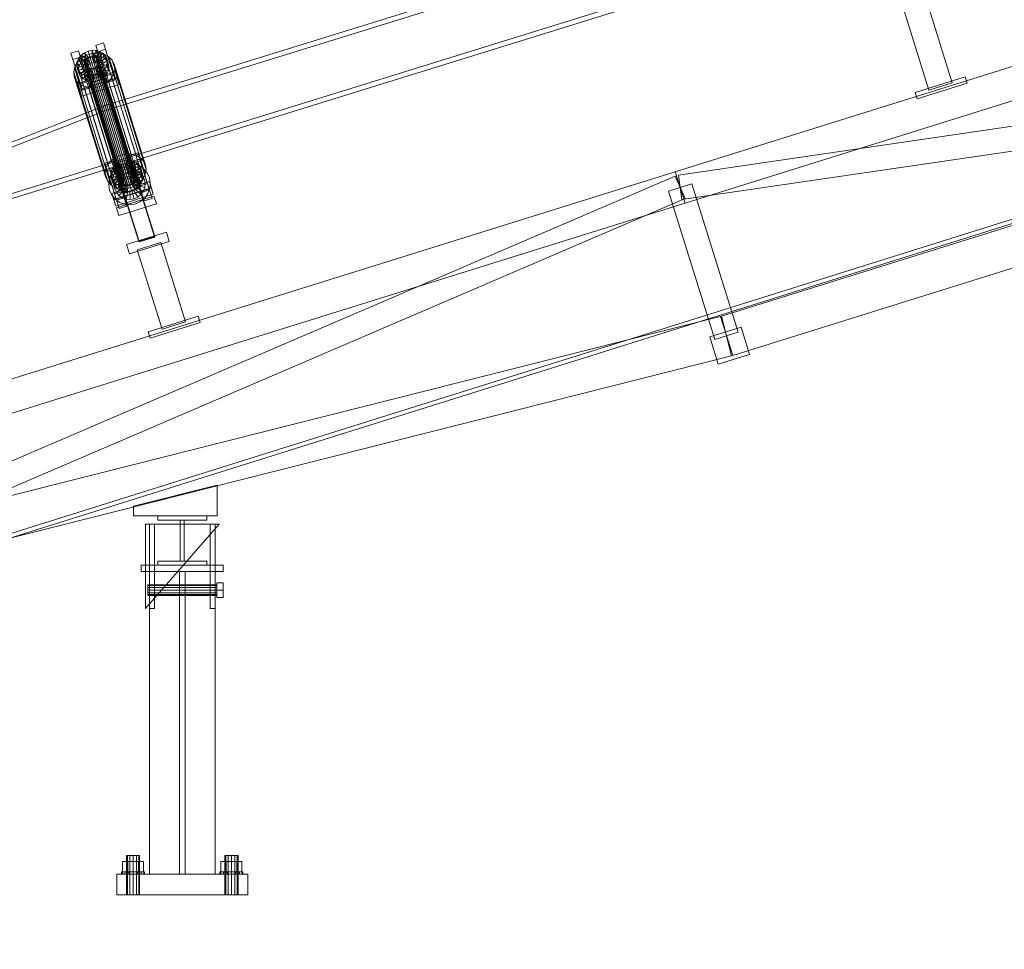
# Model space of a CAD drawing. Header units: millimetres. Extents: x -2233 to 61924, y -68080 to 6847.
# Tile 743 of 1056: x 16249 to 17450, y -67 to 1068. Entities that reach past the tile are written whole.
import ezdxf

# ---------------------------------------------------------------- set-up
doc = ezdxf.new("R2010")
doc.units = ezdxf.units.MM
doc.layers.add('COTAS_P', color=1, linetype='Continuous', lineweight=0)
doc.layers.add('lateral_C02', color=7, linetype='Continuous', lineweight=0)
doc.dimstyles.new('R19_100', dxfattribs={"dimtxt": 250, "dimasz": 150, "dimexe": 150, "dimexo": 80, "dimgap": 100, "dimtad": 1, "dimtih": 1, "dimtoh": 1, "dimdsep": 46, "dimcen": 0.09, "dimadec": 0, "dimazin": 0, "dimtfac": 1, "dimtdec": 4, "dimtofl": 0, "dimtmove": 0, "dimatfit": 3, "dimfxl": 1, "dimtolj": 1, "dimtzin": 0, "dimarcsym": 0})

# ---------------------------------------------------------------- blocks, each defined once
blk = doc.blocks.new('DIM_R28_4')
at = {"layer": 'COTAS_P'}
for p, q in [((15248.4, 1279.1), (24311.8, 4109.1)), ((24311.8, 4109.1), (24155.2, 4107.3)), ((24311.8, 4109.1), (24182.1, 4021.4)), ((24580.1, 3250), (24311.8, 4109.1)), ((15248.4, 1279.1), (15378.1, 1366.8)), ((15248.4, 1279.1), (15405, 1280.8)), ((15516.6, 420), (15248.4, 1279.1))]:
    blk.add_line(p, q, dxfattribs=at)
blk.add_text('9495 P', height=250, rotation=17.3406, dxfattribs=at).set_placement((19750.3, 2789.5))
blk = doc.blocks.new('DIM_R28_33')
at = {"layer": 'COTAS_P'}
for p, q in [((112.7, 0), (112.7, -2500)), ((61924.1, 0), (61924.1, -2500)), ((112.7, -2500), (262.7, -2455)), ((61924.1, -2500), (61774.1, -2455)), ((112.7, -2500), (61924.1, -2500)), ((112.7, -2500), (262.7, -2545)), ((61924.1, -2500), (61774.1, -2545))]:
    blk.add_line(p, q, dxfattribs=at)
blk.add_text('61811.43 P', height=250, dxfattribs=at).set_placement((31018.4, -2400))

msp = doc.modelspace()

# ---------------------------------------------------------------- linework, layer by layer
at = {"layer": 'lateral_C02'}
for p, q in [((15575.415, 232.817), (24634.01, 3078.273)), ((15576.913, 228.047), (24635.508, 3073.503)), ((17288.772, 1253.81), (16352.815, 963.315)), ((16354.593, 957.585), (17290.55, 1248.079)), ((17048.368, 882.564), (18193.828, 1240.226)), ((17060.29, 844.382), (18205.75, 1202.044)), ((16373.217, 897.579), (17309.174, 1188.074)), ((17310.953, 1182.344), (16374.996, 891.849)), ((17386.339, 991.236), (17356.566, 1086.587)), ((17327.93, 1077.645), (17357.702, 982.295)), ((17103.507, 705.973), (18248.967, 1063.635)), ((17052.152, 878.315), (18254.242, 1054.612)), ((16341.487, 1036.759), (16351.033, 1039.739)), ((16343.868, 1029.09), (16341.487, 1036.759)), ((16341.487, 1036.759), (16353.238, 999.236)), ((16351.033, 1039.739), (16353.413, 1032.07)), ((16362.783, 1002.217), (16351.033, 1039.739)), ((16310.942, 1027.221), (16320.487, 1030.202)), ((16313.322, 1019.552), (16310.942, 1027.221)), ((16310.942, 1027.221), (16322.692, 989.699)), ((16322.867, 1022.533), (16313.322, 1019.552)), ((16318.755, 1017.475), (16320.674, 1021.451)), ((16320.487, 1030.202), (16322.867, 1022.533)), ((16332.238, 992.679), (16320.487, 1030.202)), ((16320.674, 1021.451), (16323.691, 1024.984)), ((16329.155, 1018.031), (16320.674, 1021.451)), ((16320.674, 1021.451), (16322.715, 1014.877)), ((16322, 1019.598), (16327.227, 1023.408)), ((16322.867, 1022.533), (16334.618, 985.01)), ((16323.691, 1024.984), (16327.601, 1027.834)), ((16330.584, 1019.705), (16323.691, 1024.984)), ((16323.691, 1024.984), (16325.732, 1018.411)), ((16329.641, 1021.26), (16325.732, 1018.411)), ((16327.227, 1023.408), (16333.29, 1026.044)), ((16327.227, 1023.408), (16365.481, 900.153)), ((16327.601, 1027.834), (16332.136, 1029.806)), ((16332.436, 1021.054), (16327.601, 1027.834)), ((16327.601, 1027.834), (16329.641, 1021.26)), ((16334.177, 1023.232), (16329.641, 1021.26)), ((16329.641, 1021.26), (16334.476, 1014.481)), ((16330.244, 1020.8), (16332.096, 1022.15)), ((16332.436, 1021.054), (16330.584, 1019.705)), ((16332.096, 1022.15), (16334.244, 1023.084)), ((16332.096, 1022.15), (16376.471, 879.175)), ((16332.136, 1029.806), (16336.989, 1030.765)), ((16334.584, 1021.988), (16332.136, 1029.806)), ((16332.136, 1029.806), (16334.177, 1023.232)), ((16334.584, 1021.988), (16332.436, 1021.054)), ((16334.476, 1014.481), (16332.436, 1021.054)), ((16333.29, 1026.044), (16339.777, 1027.327)), ((16333.29, 1026.044), (16371.545, 902.789)), ((16339.029, 1024.192), (16334.177, 1023.232)), ((16334.177, 1023.232), (16336.625, 1015.415)), ((16334.244, 1023.084), (16336.543, 1023.539)), ((16334.244, 1023.084), (16378.62, 880.109)), ((16336.883, 1022.443), (16334.584, 1021.988)), ((16336.625, 1015.415), (16334.584, 1021.988)), ((16336.543, 1023.539), (16338.835, 1023.483)), ((16336.543, 1023.539), (16380.918, 880.563)), ((16336.883, 1022.443), (16336.989, 1030.765)), ((16339.175, 1022.387), (16336.883, 1022.443)), ((16338.923, 1015.869), (16336.883, 1022.443)), ((16336.989, 1030.765), (16341.828, 1030.647)), ((16336.989, 1030.765), (16339.029, 1024.192)), ((16338.835, 1023.483), (16340.964, 1022.92)), ((16338.835, 1023.483), (16383.211, 880.507)), ((16339.029, 1024.192), (16338.923, 1015.869)), ((16343.868, 1024.074), (16339.029, 1024.192)), ((16339.175, 1022.387), (16341.828, 1030.647)), ((16341.304, 1021.825), (16339.175, 1022.387)), ((16341.215, 1015.814), (16339.175, 1022.387)), ((16339.777, 1027.327), (16346.246, 1027.169)), ((16339.777, 1027.327), (16378.032, 904.072)), ((16340.964, 1022.92), (16342.786, 1021.889)), ((16340.964, 1022.92), (16385.34, 879.945)), ((16343.868, 1024.074), (16341.215, 1015.814)), ((16341.304, 1021.825), (16346.323, 1029.46)), ((16343.126, 1020.794), (16341.304, 1021.825)), ((16343.345, 1015.251), (16341.304, 1021.825)), ((16341.828, 1030.647), (16346.323, 1029.46)), ((16341.828, 1030.647), (16343.868, 1024.074)), ((16342.786, 1021.889), (16344.176, 1020.461)), ((16342.786, 1021.889), (16387.161, 878.914)), ((16343.126, 1020.794), (16350.169, 1027.284)), ((16348.363, 1022.886), (16343.345, 1015.251)), ((16353.413, 1032.07), (16343.868, 1029.09)), ((16355.618, 991.567), (16343.868, 1029.09)), ((16348.363, 1022.886), (16343.868, 1024.074)), ((16344.516, 1019.365), (16353.102, 1024.267)), ((16346.246, 1027.169), (16352.255, 1025.581)), ((16346.246, 1027.169), (16384.501, 903.914)), ((16346.323, 1029.46), (16350.169, 1027.284)), ((16346.323, 1029.46), (16348.363, 1022.886)), ((16352.209, 1020.71), (16348.363, 1022.886)), ((16350.169, 1027.284), (16353.102, 1024.267)), ((16350.169, 1027.284), (16352.209, 1020.71)), ((16352.255, 1025.581), (16357.396, 1022.672)), ((16352.255, 1025.581), (16390.51, 902.327)), ((16353.102, 1024.267), (16354.924, 1020.616)), ((16353.102, 1024.267), (16355.143, 1017.694)), ((16353.413, 1032.07), (16365.164, 994.548)), ((16357.396, 1022.672), (16361.318, 1018.64)), ((16357.396, 1022.672), (16395.651, 899.418)), ((17056.506, 848.632), (18258.595, 1024.93)), ((16325.073, 982.03), (16313.322, 1019.552)), ((16314.479, 1004.015), (16315.402, 1009.56)), ((16315.402, 1009.56), (16317.967, 1014.875)), ((16315.402, 1009.56), (16353.656, 886.305)), ((16317.967, 1014.875), (16322, 1019.598)), ((16317.967, 1014.875), (16356.222, 891.621)), ((16318.065, 1013.327), (16318.755, 1017.475)), ((16327.919, 1014.183), (16318.065, 1013.327)), ((16318.065, 1013.327), (16320.106, 1006.754)), ((16318.651, 1009.29), (16318.065, 1013.327)), ((16328.197, 1012.27), (16318.651, 1009.29)), ((16318.651, 1009.29), (16320.692, 1002.716)), ((16320.473, 1005.639), (16318.651, 1009.29)), ((16328.246, 1016.148), (16318.755, 1017.475)), ((16318.755, 1017.475), (16320.796, 1010.901)), ((16320.796, 1010.901), (16320.106, 1006.754)), ((16329.06, 1010.541), (16320.473, 1005.639)), ((16322.715, 1014.877), (16320.796, 1010.901)), ((16320.796, 1010.901), (16330.286, 1009.574)), ((16322, 1019.598), (16360.255, 896.344)), ((16325.732, 1018.411), (16322.715, 1014.877)), ((16322.715, 1014.877), (16331.195, 1011.457)), ((16330.449, 1009.112), (16323.407, 1002.622)), ((16325.732, 1018.411), (16332.624, 1013.131)), ((16327.579, 1015.278), (16327.906, 1017.243)), ((16327.857, 1013.366), (16327.579, 1015.278)), ((16327.579, 1015.278), (16371.955, 872.303)), ((16328.72, 1011.637), (16327.857, 1013.366)), ((16327.857, 1013.366), (16372.232, 870.391)), ((16327.906, 1017.243), (16328.815, 1019.127)), ((16327.906, 1017.243), (16372.282, 874.268)), ((16328.246, 1016.148), (16327.919, 1014.183)), ((16329.96, 1007.609), (16327.919, 1014.183)), ((16327.919, 1014.183), (16328.197, 1012.27)), ((16330.237, 1005.697), (16328.197, 1012.27)), ((16328.197, 1012.27), (16329.06, 1010.541)), ((16329.155, 1018.031), (16328.246, 1016.148)), ((16330.286, 1009.574), (16328.246, 1016.148)), ((16330.109, 1010.208), (16328.72, 1011.637)), ((16328.72, 1011.637), (16373.095, 868.661)), ((16328.815, 1019.127), (16330.244, 1020.8)), ((16328.815, 1019.127), (16373.191, 876.151)), ((16331.1, 1003.967), (16329.06, 1010.541)), ((16329.06, 1010.541), (16330.449, 1009.112)), ((16330.584, 1019.705), (16329.155, 1018.031)), ((16331.195, 1011.457), (16329.155, 1018.031)), ((16329.96, 1007.609), (16330.286, 1009.574)), ((16331.931, 1009.177), (16330.109, 1010.208)), ((16330.109, 1010.208), (16374.485, 867.232)), ((16330.244, 1020.8), (16374.62, 877.825)), ((16330.286, 1009.574), (16331.195, 1011.457)), ((16332.49, 1002.539), (16330.449, 1009.112)), ((16330.449, 1009.112), (16332.271, 1008.081)), ((16332.624, 1013.131), (16330.584, 1019.705)), ((16331.195, 1011.457), (16332.624, 1013.131)), ((16334.06, 1008.614), (16331.931, 1009.177)), ((16331.931, 1009.177), (16376.306, 866.202)), ((16332.624, 1013.131), (16334.476, 1014.481)), ((16334.476, 1014.481), (16336.625, 1015.415)), ((16338.651, 1009.013), (16336.352, 1008.559)), ((16336.625, 1015.415), (16338.923, 1015.869)), ((16340.799, 1009.947), (16338.651, 1009.013)), ((16338.651, 1009.013), (16383.026, 866.038)), ((16338.923, 1015.869), (16341.215, 1015.814)), ((16342.651, 1011.297), (16340.799, 1009.947)), ((16340.799, 1009.947), (16385.175, 866.972)), ((16341.139, 1008.852), (16342.991, 1010.201)), ((16341.215, 1015.814), (16343.345, 1015.251)), ((16344.08, 1012.971), (16342.651, 1011.297)), ((16342.651, 1011.297), (16387.027, 868.322)), ((16342.991, 1010.201), (16344.42, 1011.875)), ((16342.991, 1010.201), (16349.884, 1004.922)), ((16345.031, 1003.628), (16342.991, 1010.201)), ((16344.516, 1019.365), (16343.126, 1020.794)), ((16345.166, 1014.22), (16343.126, 1020.794)), ((16343.345, 1015.251), (16345.166, 1014.22)), ((16344.989, 1014.854), (16344.08, 1012.971)), ((16344.08, 1012.971), (16388.456, 869.995)), ((16344.176, 1020.461), (16345.039, 1018.731)), ((16344.176, 1020.461), (16388.551, 877.485)), ((16344.42, 1011.875), (16345.329, 1013.758)), ((16344.42, 1011.875), (16352.901, 1008.455)), ((16346.461, 1005.301), (16344.42, 1011.875)), ((16345.379, 1017.635), (16344.516, 1019.365)), ((16346.556, 1012.791), (16344.516, 1019.365)), ((16345.316, 1016.819), (16344.989, 1014.854)), ((16344.989, 1014.854), (16389.365, 871.879)), ((16345.039, 1018.731), (16345.316, 1016.819)), ((16389.414, 875.756), (16345.039, 1018.731)), ((16352.209, 1020.71), (16345.166, 1014.22)), ((16345.166, 1014.22), (16346.556, 1012.791)), ((16345.316, 1016.819), (16389.692, 873.843)), ((16345.329, 1013.758), (16345.656, 1015.723)), ((16345.329, 1013.758), (16354.82, 1012.431)), ((16347.37, 1007.185), (16345.329, 1013.758)), ((16354.924, 1020.616), (16345.379, 1017.635)), ((16345.379, 1017.635), (16347.419, 1011.062)), ((16345.656, 1015.723), (16345.379, 1017.635)), ((16345.656, 1015.723), (16355.51, 1016.579)), ((16347.696, 1009.15), (16345.656, 1015.723)), ((16355.143, 1017.694), (16346.556, 1012.791)), ((16346.556, 1012.791), (16347.419, 1011.062)), ((16347.696, 1009.15), (16347.37, 1007.185)), ((16347.419, 1011.062), (16356.964, 1014.042)), ((16347.419, 1011.062), (16347.696, 1009.15)), ((16357.55, 1010.005), (16347.696, 1009.15)), ((16355.143, 1017.694), (16352.209, 1020.71)), ((16354.82, 1012.431), (16352.901, 1008.455)), ((16355.51, 1016.579), (16354.82, 1012.431)), ((16354.82, 1012.431), (16356.86, 1005.857)), ((16356.964, 1014.042), (16354.924, 1020.616)), ((16354.924, 1020.616), (16355.51, 1016.579)), ((16356.964, 1014.042), (16355.143, 1017.694)), ((16355.51, 1016.579), (16357.55, 1010.005)), ((16356.86, 1005.857), (16357.55, 1010.005)), ((16357.55, 1010.005), (16356.964, 1014.042)), ((16361.318, 1018.64), (16363.754, 1013.759)), ((16361.318, 1018.64), (16399.573, 895.385)), ((16363.754, 1013.759), (16364.537, 1008.362)), ((16402.008, 890.504), (16363.754, 1013.759)), ((17118.41, 658.245), (18263.87, 1015.907)), ((16315.262, 998.618), (16314.479, 1004.015)), ((16314.479, 1004.015), (16352.734, 880.76)), ((16317.698, 993.737), (16315.262, 998.618)), ((16315.262, 998.618), (16353.517, 875.363)), ((16319.339, 990.368), (16365.157, 1004.674)), ((16320.106, 1006.754), (16329.96, 1007.609)), ((16320.106, 1006.754), (16320.692, 1002.716)), ((16320.473, 1005.639), (16322.513, 999.065)), ((16323.407, 1002.622), (16320.473, 1005.639)), ((16320.692, 1002.716), (16330.237, 1005.697)), ((16320.692, 1002.716), (16322.513, 999.065)), ((16367.538, 997.005), (16321.719, 982.699)), ((16322.513, 999.065), (16331.1, 1003.967)), ((16322.513, 999.065), (16325.447, 996.049)), ((16323.407, 1002.622), (16325.447, 996.049)), ((16327.252, 1000.446), (16323.407, 1002.622)), ((16325.447, 996.049), (16332.49, 1002.539)), ((16332.271, 1008.081), (16327.252, 1000.446)), ((16327.252, 1000.446), (16329.293, 993.873)), ((16331.748, 999.259), (16327.252, 1000.446)), ((16329.293, 993.873), (16334.311, 1001.508)), ((16330.237, 1005.697), (16329.96, 1007.609)), ((16331.1, 1003.967), (16330.237, 1005.697)), ((16332.49, 1002.539), (16331.1, 1003.967)), ((16334.4, 1007.519), (16331.748, 999.259)), ((16331.748, 999.259), (16333.788, 992.685)), ((16336.586, 999.141), (16331.748, 999.259)), ((16334.311, 1001.508), (16332.271, 1008.081)), ((16332.271, 1008.081), (16334.4, 1007.519)), ((16334.311, 1001.508), (16332.49, 1002.539)), ((16333.788, 992.685), (16336.441, 1000.945)), ((16336.352, 1008.559), (16334.06, 1008.614)), ((16334.06, 1008.614), (16378.436, 865.639)), ((16336.441, 1000.945), (16334.311, 1001.508)), ((16336.441, 1000.945), (16334.4, 1007.519)), ((16334.4, 1007.519), (16336.692, 1007.463)), ((16336.352, 1008.559), (16380.728, 865.583)), ((16338.733, 1000.889), (16336.441, 1000.945)), ((16336.692, 1007.463), (16336.586, 999.141)), ((16341.439, 1000.1), (16336.586, 999.141)), ((16336.586, 999.141), (16338.627, 992.567)), ((16336.692, 1007.463), (16338.991, 1007.918)), ((16338.733, 1000.889), (16336.692, 1007.463)), ((16338.627, 992.567), (16338.733, 1000.889)), ((16341.031, 1001.344), (16338.733, 1000.889)), ((16338.991, 1007.918), (16341.139, 1008.852)), ((16338.991, 1007.918), (16341.439, 1000.1)), ((16341.031, 1001.344), (16338.991, 1007.918)), ((16343.18, 1002.278), (16341.031, 1001.344)), ((16343.479, 993.527), (16341.031, 1001.344)), ((16341.139, 1008.852), (16345.975, 1002.072)), ((16343.18, 1002.278), (16341.139, 1008.852)), ((16345.975, 1002.072), (16341.439, 1000.1)), ((16341.439, 1000.1), (16343.479, 993.527)), ((16345.031, 1003.628), (16343.18, 1002.278)), ((16348.015, 995.499), (16343.18, 1002.278)), ((16346.461, 1005.301), (16345.031, 1003.628)), ((16351.924, 998.348), (16345.031, 1003.628)), ((16349.884, 1004.922), (16345.975, 1002.072)), ((16345.975, 1002.072), (16348.015, 995.499)), ((16347.37, 1007.185), (16346.461, 1005.301)), ((16354.941, 1001.881), (16346.461, 1005.301)), ((16356.86, 1005.857), (16347.37, 1007.185)), ((16348.015, 995.499), (16351.924, 998.348)), ((16352.901, 1008.455), (16349.884, 1004.922)), ((16349.884, 1004.922), (16351.924, 998.348)), ((16351.924, 998.348), (16354.941, 1001.881)), ((16352.901, 1008.455), (16354.941, 1001.881)), ((16362.783, 1002.217), (16353.238, 999.236)), ((16353.238, 999.236), (16355.618, 991.567)), ((16354.941, 1001.881), (16356.86, 1005.857)), ((16361.049, 997.501), (16357.016, 992.778)), ((16363.614, 1002.817), (16361.049, 997.501)), ((16361.049, 997.501), (16399.304, 874.247)), ((16365.164, 994.548), (16362.783, 1002.217)), ((16364.537, 1008.362), (16363.614, 1002.817)), ((16363.614, 1002.817), (16401.869, 879.562)), ((16364.537, 1008.362), (16402.792, 885.107)), ((16365.157, 1004.674), (16367.538, 997.005)), ((16367.605, 996.857), (16365.157, 1004.674)), ((16367.538, 997.005), (16369.986, 989.188)), ((17340.879, 979.137), (17401.97, 998.212)), ((17404.355, 990.576), (17401.97, 998.212)), ((16321.62, 989.704), (16317.698, 993.737)), ((16317.698, 993.737), (16355.953, 870.482)), ((16321.719, 982.699), (16319.339, 990.368)), ((16319.339, 990.368), (16321.787, 982.551)), ((16326.761, 986.795), (16321.62, 989.704)), ((16321.62, 989.704), (16359.875, 866.45)), ((16367.605, 996.857), (16321.787, 982.551)), ((16332.238, 992.679), (16322.692, 989.699)), ((16322.692, 989.699), (16325.073, 982.03)), ((16324.167, 974.882), (16369.986, 989.188)), ((16325.073, 982.03), (16334.618, 985.01)), ((16325.447, 996.049), (16329.293, 993.873)), ((16332.77, 985.207), (16326.761, 986.795)), ((16326.761, 986.795), (16365.015, 863.54)), ((16329.293, 993.873), (16333.788, 992.685)), ((16334.618, 985.01), (16332.238, 992.679)), ((16339.239, 985.05), (16332.77, 985.207)), ((16332.77, 985.207), (16371.025, 861.953)), ((16333.788, 992.685), (16338.627, 992.567)), ((16333.855, 990.828), (16352.946, 996.789)), ((16333.931, 990.584), (16333.855, 990.828)), ((16394.248, 797.423), (16333.855, 990.828)), ((16353.022, 996.546), (16333.931, 990.584)), ((16394.324, 797.179), (16333.931, 990.584)), ((16338.627, 992.567), (16343.479, 993.527)), ((16345.726, 986.333), (16339.239, 985.05)), ((16339.239, 985.05), (16377.494, 861.795)), ((16343.479, 993.527), (16348.015, 995.499)), ((16351.789, 988.969), (16345.726, 986.333)), ((16345.726, 986.333), (16383.981, 863.078)), ((16357.016, 992.778), (16351.789, 988.969)), ((16351.789, 988.969), (16390.044, 865.714)), ((16352.946, 996.789), (16353.022, 996.546)), ((16413.339, 803.384), (16352.946, 996.789)), ((16353.022, 996.546), (16413.415, 803.141)), ((16355.618, 991.567), (16365.164, 994.548)), ((16357.016, 992.778), (16395.27, 869.523)), ((16369.986, 989.188), (16367.605, 996.857)), ((17343.263, 971.501), (17404.355, 990.576)), ((17357.702, 982.295), (17386.339, 991.236)), ((16324.167, 974.882), (16321.719, 982.699)), ((16321.787, 982.551), (16324.167, 974.882)), ((17340.879, 979.137), (17343.263, 971.501)), ((16352.815, 963.315), (15456.681, 613.113)), ((16373.217, 897.579), (16352.815, 963.315)), ((16352.815, 963.315), (16354.593, 957.585)), ((15458.459, 607.382), (16354.593, 957.585)), ((16354.593, 957.585), (16374.996, 891.849)), ((16371.545, 902.789), (16365.481, 900.153)), ((16378.032, 904.072), (16371.545, 902.789)), ((16384.501, 903.914), (16378.032, 904.072)), ((16383.142, 902.548), (16392.688, 905.529)), ((16385.523, 894.879), (16383.142, 902.548)), ((16383.142, 902.548), (16394.893, 865.026)), ((16390.51, 902.327), (16384.501, 903.914)), ((16395.651, 899.418), (16390.51, 902.327)), ((16392.688, 905.529), (16395.068, 897.86)), ((16404.438, 868.006), (16392.688, 905.529)), ((15456.681, 613.113), (16373.217, 897.579)), ((16374.996, 891.849), (15458.459, 607.382)), ((16352.597, 893.011), (16362.142, 895.991)), ((16354.977, 885.341), (16352.597, 893.011)), ((16352.597, 893.011), (16364.347, 855.488)), ((16356.222, 891.621), (16353.656, 886.305)), ((16360.255, 896.344), (16356.222, 891.621)), ((16365.481, 900.153), (16360.255, 896.344)), ((16362.142, 895.991), (16364.523, 888.322)), ((16373.893, 858.469), (16362.142, 895.991)), ((16362.33, 887.24), (16365.347, 890.774)), ((16363.887, 884.815), (16368.978, 889.063)), ((16365.347, 890.774), (16369.256, 893.623)), ((16372.239, 885.494), (16365.347, 890.774)), ((16365.347, 890.774), (16367.387, 884.2)), ((16368.978, 889.063), (16374.996, 891.849)), ((16369.256, 893.623), (16373.792, 895.595)), ((16374.091, 886.844), (16369.256, 893.623)), ((16369.256, 893.623), (16371.296, 887.05)), ((16375.832, 889.021), (16371.296, 887.05)), ((16373.792, 895.595), (16378.644, 896.555)), ((16376.24, 887.778), (16373.792, 895.595)), ((16373.792, 895.595), (16375.832, 889.021)), ((16374.996, 891.849), (16381.529, 892.982)), ((16380.684, 889.981), (16375.832, 889.021)), ((16375.832, 889.021), (16378.28, 881.204)), ((16378.538, 888.232), (16378.644, 896.555)), ((16378.644, 896.555), (16383.483, 896.437)), ((16378.644, 896.555), (16380.684, 889.981)), ((16380.684, 889.981), (16380.578, 881.659)), ((16385.523, 889.863), (16380.684, 889.981)), ((16380.83, 888.177), (16383.483, 896.437)), ((16381.529, 892.982), (16388.133, 892.386)), ((16385.523, 889.863), (16382.871, 881.603)), ((16382.96, 887.614), (16387.978, 895.249)), ((16383.483, 896.437), (16387.978, 895.249)), ((16383.483, 896.437), (16385.523, 889.863)), ((16384.781, 886.583), (16391.824, 893.073)), ((16395.068, 897.86), (16385.523, 894.879)), ((16397.273, 857.357), (16385.523, 894.879)), ((16390.019, 888.676), (16385.523, 889.863)), ((16386.171, 885.154), (16394.757, 890.057)), ((16386.211, 892.837), (16395.757, 895.817)), ((16386.211, 892.837), (16400.518, 847.018)), ((16387.978, 895.249), (16391.824, 893.073)), ((16387.978, 895.249), (16390.019, 888.676)), ((16388.133, 892.386), (16394.357, 890.101)), ((16391.824, 893.073), (16394.757, 890.057)), ((16391.824, 893.073), (16393.864, 886.499)), ((16394.357, 890.101), (16399.778, 886.282)), ((16394.757, 890.057), (16396.579, 886.405)), ((16394.757, 890.057), (16396.798, 883.483)), ((16395.068, 897.86), (16406.819, 860.337)), ((16399.573, 895.385), (16395.651, 899.418)), ((16410.063, 849.999), (16395.757, 895.817)), ((16402.008, 890.504), (16399.573, 895.385)), ((16402.792, 885.107), (16402.008, 890.504)), ((15902.908, 524.902), (17048.368, 882.564)), ((15939.909, 401.23), (17048.41, 877.256)), ((16353.656, 886.305), (16352.734, 880.76)), ((16352.734, 880.76), (16353.517, 875.363)), ((16364.523, 888.322), (16354.977, 885.341)), ((16366.728, 847.819), (16354.977, 885.341)), ((16355.665, 883.299), (16365.211, 886.279)), ((16355.665, 883.299), (16369.972, 837.481)), ((16357.784, 873.17), (16360.069, 879.394)), ((16359.721, 879.117), (16360.411, 883.264)), ((16369.574, 879.972), (16359.721, 879.117)), ((16359.721, 879.117), (16361.761, 872.543)), ((16360.306, 875.079), (16359.721, 879.117)), ((16360.069, 879.394), (16363.887, 884.815)), ((16369.852, 878.06), (16360.306, 875.079)), ((16360.411, 883.264), (16362.33, 887.24)), ((16369.901, 881.937), (16360.411, 883.264)), ((16360.411, 883.264), (16362.451, 876.691)), ((16370.81, 883.82), (16362.33, 887.24)), ((16362.33, 887.24), (16364.37, 880.667)), ((16364.37, 880.667), (16362.451, 876.691)), ((16367.387, 884.2), (16364.37, 880.667)), ((16364.37, 880.667), (16372.85, 877.247)), ((16364.523, 888.322), (16376.273, 850.8)), ((16379.517, 840.461), (16365.211, 886.279)), ((16365.737, 876.423), (16368.594, 880.479)), ((16371.296, 887.05), (16367.387, 884.2)), ((16367.387, 884.2), (16374.28, 878.92)), ((16368.594, 880.479), (16372.402, 883.656)), ((16375.948, 873.702), (16368.594, 880.479)), ((16369.901, 881.937), (16369.574, 879.972)), ((16371.615, 873.399), (16369.574, 879.972)), ((16369.574, 879.972), (16369.852, 878.06)), ((16371.892, 871.486), (16369.852, 878.06)), ((16369.852, 878.06), (16370.715, 876.33)), ((16370.81, 883.82), (16369.901, 881.937)), ((16371.942, 875.363), (16369.901, 881.937)), ((16372.239, 885.494), (16370.81, 883.82)), ((16372.85, 877.247), (16370.81, 883.82)), ((16371.296, 887.05), (16376.131, 880.27)), ((16371.942, 875.363), (16372.85, 877.247)), ((16374.091, 886.844), (16372.239, 885.494)), ((16374.28, 878.92), (16372.239, 885.494)), ((16372.402, 883.656), (16376.903, 885.74)), ((16377.752, 875.207), (16372.402, 883.656)), ((16372.85, 877.247), (16374.28, 878.92)), ((16374.62, 877.825), (16373.191, 876.151)), ((16376.24, 887.778), (16374.091, 886.844)), ((16376.131, 880.27), (16374.091, 886.844)), ((16374.28, 878.92), (16376.131, 880.27)), ((16376.471, 879.175), (16374.62, 877.825)), ((16376.131, 880.27), (16378.28, 881.204)), ((16378.538, 888.232), (16376.24, 887.778)), ((16378.28, 881.204), (16376.24, 887.778)), ((16378.62, 880.109), (16376.471, 879.175)), ((16376.903, 885.74), (16381.79, 886.588)), ((16379.884, 876.194), (16376.903, 885.74)), ((16378.28, 881.204), (16380.578, 881.659)), ((16380.83, 888.177), (16378.538, 888.232)), ((16380.578, 881.659), (16378.538, 888.232)), ((16380.918, 880.563), (16378.62, 880.109)), ((16380.578, 881.659), (16382.871, 881.603)), ((16382.96, 887.614), (16380.83, 888.177)), ((16382.871, 881.603), (16380.83, 888.177)), ((16383.211, 880.507), (16380.918, 880.563)), ((16382.199, 876.596), (16381.79, 886.588)), ((16381.79, 886.588), (16386.73, 886.142)), ((16382.871, 881.603), (16385, 881.04)), ((16384.781, 886.583), (16382.96, 887.614)), ((16385, 881.04), (16382.96, 887.614)), ((16385.34, 879.945), (16383.211, 880.507)), ((16384.539, 876.385), (16386.73, 886.142)), ((16384.646, 875.991), (16386.075, 877.664)), ((16386.171, 885.154), (16384.781, 886.583)), ((16386.821, 880.01), (16384.781, 886.583)), ((16390.019, 888.676), (16385, 881.04)), ((16385, 881.04), (16386.821, 880.01)), ((16387.161, 878.914), (16385.34, 879.945)), ((16386.075, 877.664), (16386.984, 879.548)), ((16386.075, 877.664), (16394.556, 874.244)), ((16388.116, 871.091), (16386.075, 877.664)), ((16387.034, 883.425), (16386.171, 885.154)), ((16388.211, 878.581), (16386.171, 885.154)), ((16386.73, 886.142), (16391.386, 884.432)), ((16386.744, 875.575), (16391.386, 884.432)), ((16393.864, 886.499), (16386.821, 880.01)), ((16386.821, 880.01), (16388.211, 878.581)), ((16386.984, 879.548), (16387.311, 881.513)), ((16386.984, 879.548), (16396.475, 878.22)), ((16389.025, 872.974), (16386.984, 879.548)), ((16396.579, 886.405), (16387.034, 883.425)), ((16387.034, 883.425), (16389.074, 876.851)), ((16387.311, 881.513), (16387.034, 883.425)), ((16388.551, 877.485), (16387.161, 878.914)), ((16387.311, 881.513), (16397.165, 882.368)), ((16389.352, 874.939), (16387.311, 881.513)), ((16396.798, 883.483), (16388.211, 878.581)), ((16388.211, 878.581), (16389.074, 876.851)), ((16389.414, 875.756), (16388.551, 877.485)), ((16388.665, 874.222), (16395.441, 881.576)), ((16389.074, 876.851), (16398.62, 879.832)), ((16389.074, 876.851), (16389.352, 874.939)), ((16393.864, 886.499), (16390.019, 888.676)), ((16390.17, 872.418), (16398.619, 877.767)), ((16391.386, 884.432), (16395.441, 881.576)), ((16396.798, 883.483), (16393.864, 886.499)), ((16396.475, 878.22), (16394.556, 874.244)), ((16395.441, 881.576), (16398.619, 877.767)), ((16397.165, 882.368), (16396.475, 878.22)), ((16396.475, 878.22), (16398.515, 871.647)), ((16398.62, 879.832), (16396.579, 886.405)), ((16396.579, 886.405), (16397.165, 882.368)), ((16398.62, 879.832), (16396.798, 883.483)), ((16397.165, 882.368), (16399.205, 875.795)), ((16398.619, 877.767), (16400.703, 873.266)), ((16399.205, 875.795), (16398.62, 879.832)), ((16399.304, 874.247), (16401.869, 879.562)), ((16399.778, 886.282), (16404.026, 881.191)), ((16401.869, 879.562), (16402.792, 885.107)), ((16404.026, 881.191), (16406.812, 875.174)), ((17048.368, 882.564), (17060.29, 844.382)), ((17048.41, 877.256), (17060.248, 849.69)), ((17052.152, 878.315), (17056.506, 848.632)), ((16353.517, 875.363), (16355.953, 870.482)), ((16355.953, 870.482), (16359.875, 866.45)), ((16357.187, 866.566), (16357.784, 873.17)), ((16358.321, 860.033), (16357.187, 866.566)), ((16359.875, 866.45), (16365.015, 863.54)), ((16360.306, 875.079), (16362.347, 868.506)), ((16362.128, 871.428), (16360.306, 875.079)), ((16360.994, 856.157), (16406.812, 870.464)), ((16362.451, 876.691), (16361.761, 872.543)), ((16361.761, 872.543), (16371.615, 873.399)), ((16361.761, 872.543), (16362.347, 868.506)), ((16370.715, 876.33), (16362.128, 871.428)), ((16362.128, 871.428), (16364.168, 864.855)), ((16365.062, 868.412), (16362.128, 871.428)), ((16362.347, 868.506), (16371.892, 871.486)), ((16362.347, 868.506), (16364.168, 864.855)), ((16362.451, 876.691), (16371.942, 875.363)), ((16363.582, 866.827), (16364.028, 871.767)), ((16373.574, 867.236), (16363.582, 866.827)), ((16364.43, 861.94), (16363.582, 866.827)), ((16364.028, 871.767), (16365.737, 876.423)), ((16373.785, 869.576), (16364.028, 871.767)), ((16364.168, 864.855), (16372.755, 869.757)), ((16364.168, 864.855), (16367.102, 861.838)), ((16373.975, 864.921), (16364.43, 861.94)), ((16372.104, 874.902), (16365.062, 868.412)), ((16365.062, 868.412), (16367.102, 861.838)), ((16368.907, 866.236), (16365.062, 868.412)), ((16374.595, 871.781), (16365.737, 876.423)), ((16367.102, 861.838), (16374.145, 868.328)), ((16373.926, 873.871), (16368.907, 866.236)), ((16368.907, 866.236), (16370.948, 859.662)), ((16373.403, 865.048), (16368.907, 866.236)), ((16372.755, 869.757), (16370.715, 876.33)), ((16370.715, 876.33), (16372.104, 874.902)), ((16370.948, 859.662), (16375.966, 867.297)), ((16371.615, 873.399), (16371.942, 875.363)), ((16371.892, 871.486), (16371.615, 873.399)), ((16372.755, 869.757), (16371.892, 871.486)), ((16372.282, 874.268), (16371.955, 872.303)), ((16371.955, 872.303), (16372.232, 870.391)), ((16374.145, 868.328), (16372.104, 874.902)), ((16372.104, 874.902), (16373.926, 873.871)), ((16372.232, 870.391), (16373.095, 868.661)), ((16373.191, 876.151), (16372.282, 874.268)), ((16374.145, 868.328), (16372.755, 869.757)), ((16373.095, 868.661), (16374.485, 867.232)), ((16376.055, 873.308), (16373.403, 865.048)), ((16373.403, 865.048), (16375.443, 858.475)), ((16378.242, 864.93), (16373.403, 865.048)), ((16373.574, 867.236), (16373.785, 869.576)), ((16373.975, 864.921), (16373.574, 867.236)), ((16373.785, 869.576), (16374.595, 871.781)), ((16375.966, 867.297), (16373.926, 873.871)), ((16373.926, 873.871), (16376.055, 873.308)), ((16374.962, 862.789), (16373.975, 864.921)), ((16375.966, 867.297), (16374.145, 868.328)), ((16374.485, 867.232), (16376.306, 866.202)), ((16374.595, 871.781), (16375.948, 873.702)), ((16375.443, 858.475), (16378.096, 866.735)), ((16375.948, 873.702), (16377.752, 875.207)), ((16378.096, 866.735), (16375.966, 867.297)), ((16378.096, 866.735), (16376.055, 873.308)), ((16376.055, 873.308), (16378.348, 873.252)), ((16376.306, 866.202), (16378.436, 865.639)), ((16377.752, 875.207), (16379.884, 876.194)), ((16380.388, 866.679), (16378.096, 866.735)), ((16378.348, 873.252), (16378.242, 864.93)), ((16383.094, 865.89), (16378.242, 864.93)), ((16378.242, 864.93), (16380.282, 858.357)), ((16378.348, 873.252), (16380.646, 873.707)), ((16380.388, 866.679), (16378.348, 873.252)), ((16378.436, 865.639), (16380.728, 865.583)), ((16379.884, 876.194), (16382.199, 876.596)), ((16380.282, 858.357), (16380.388, 866.679)), ((16382.686, 867.133), (16380.388, 866.679)), ((16380.646, 873.707), (16382.795, 874.641)), ((16380.646, 873.707), (16383.094, 865.89)), ((16382.686, 867.133), (16380.646, 873.707)), ((16380.728, 865.583), (16383.026, 866.038)), ((16382.199, 876.596), (16384.539, 876.385)), ((16384.835, 868.067), (16382.686, 867.133)), ((16385.134, 859.316), (16382.686, 867.133)), ((16382.795, 874.641), (16384.646, 875.991)), ((16382.795, 874.641), (16387.63, 867.862)), ((16384.835, 868.067), (16382.795, 874.641)), ((16383.026, 866.038), (16385.175, 866.972)), ((16387.63, 867.862), (16383.094, 865.89)), ((16383.094, 865.89), (16385.134, 859.316)), ((16383.981, 863.078), (16390.044, 865.714)), ((16384.539, 876.385), (16386.744, 875.575)), ((16384.646, 875.991), (16391.539, 870.711)), ((16386.687, 869.417), (16384.646, 875.991)), ((16386.687, 869.417), (16384.835, 868.067)), ((16389.67, 861.288), (16384.835, 868.067)), ((16385.175, 866.972), (16387.027, 868.322)), ((16388.116, 871.091), (16386.687, 869.417)), ((16393.579, 864.138), (16386.687, 869.417)), ((16386.744, 875.575), (16388.665, 874.222)), ((16387.027, 868.322), (16388.456, 869.995)), ((16391.539, 870.711), (16387.63, 867.862)), ((16387.63, 867.862), (16389.67, 861.288)), ((16389.025, 872.974), (16388.116, 871.091)), ((16396.596, 867.671), (16388.116, 871.091)), ((16388.456, 869.995), (16389.365, 871.879)), ((16388.665, 874.222), (16390.17, 872.418)), ((16389.352, 874.939), (16389.025, 872.974)), ((16398.515, 871.647), (16389.025, 872.974)), ((16399.205, 875.795), (16389.352, 874.939)), ((16389.365, 871.879), (16389.692, 873.843)), ((16389.692, 873.843), (16389.414, 875.756)), ((16390.044, 865.714), (16395.27, 869.523)), ((16390.17, 872.418), (16391.157, 870.286)), ((16391.347, 865.631), (16390.538, 863.425)), ((16400.703, 873.266), (16391.157, 870.286)), ((16391.157, 870.286), (16391.559, 867.971)), ((16391.559, 867.971), (16391.347, 865.631)), ((16391.347, 865.631), (16401.104, 863.439)), ((16394.556, 874.244), (16391.539, 870.711)), ((16391.539, 870.711), (16393.579, 864.138)), ((16391.559, 867.971), (16401.55, 868.379)), ((16393.579, 864.138), (16396.596, 867.671)), ((16394.556, 874.244), (16396.596, 867.671)), ((16404.438, 868.006), (16394.893, 865.026)), ((16394.893, 865.026), (16397.273, 857.357)), ((16395.27, 869.523), (16399.304, 874.247)), ((16396.596, 867.671), (16398.515, 871.647)), ((16398.515, 871.647), (16399.205, 875.795)), ((16400.703, 873.266), (16401.55, 868.379)), ((16401.55, 868.379), (16401.104, 863.439)), ((16406.819, 860.337), (16404.438, 868.006)), ((16406.812, 875.174), (16407.945, 868.641)), ((16406.812, 870.464), (16409.193, 862.795)), ((16409.261, 862.647), (16406.812, 870.464)), ((16407.945, 868.641), (16407.349, 862.037)), ((17068.647, 867.944), (17040.011, 859.003)), ((17068.647, 867.944), (17125.277, 686.58)), ((16361.106, 854.016), (16358.321, 860.033)), ((16363.374, 848.488), (16360.994, 856.157)), ((16360.994, 856.157), (16363.442, 848.34)), ((16365.354, 848.924), (16361.106, 854.016)), ((16409.193, 862.795), (16363.374, 848.488)), ((16409.261, 862.647), (16363.442, 848.34)), ((16373.893, 858.469), (16364.347, 855.488)), ((16364.347, 855.488), (16366.728, 847.819)), ((16366.513, 857.439), (16364.43, 861.94)), ((16365.015, 863.54), (16371.025, 861.953)), ((16365.822, 840.671), (16411.641, 854.978)), ((16374.962, 862.789), (16366.513, 857.439)), ((16369.691, 853.631), (16366.513, 857.439)), ((16367.102, 861.838), (16370.948, 859.662)), ((16376.467, 860.985), (16369.691, 853.631)), ((16373.746, 850.775), (16369.691, 853.631)), ((16370.948, 859.662), (16375.443, 858.475)), ((16371.025, 861.953), (16377.494, 861.795)), ((16378.388, 859.632), (16373.746, 850.775)), ((16376.273, 850.8), (16373.893, 858.469)), ((16376.467, 860.985), (16374.962, 862.789)), ((16375.424, 856.891), (16394.515, 862.854)), ((16375.672, 856.099), (16375.424, 856.891)), ((16393.933, 797.626), (16375.424, 856.891)), ((16375.443, 858.475), (16380.282, 858.357)), ((16394.763, 862.061), (16375.672, 856.099)), ((16394.181, 796.833), (16375.672, 856.099)), ((16378.388, 859.632), (16376.467, 860.985)), ((16377.494, 861.795), (16383.981, 863.078)), ((16380.594, 858.822), (16378.388, 859.632)), ((16380.594, 858.822), (16378.402, 849.065)), ((16380.282, 858.357), (16385.134, 859.316)), ((16382.934, 858.611), (16380.594, 858.822)), ((16385.249, 859.012), (16382.934, 858.611)), ((16382.934, 858.611), (16383.342, 848.619)), ((16385.134, 859.316), (16389.67, 861.288)), ((16387.381, 859.999), (16385.249, 859.012)), ((16385.249, 859.012), (16388.229, 849.467)), ((16389.185, 861.505), (16387.381, 859.999)), ((16387.381, 859.999), (16392.73, 851.551)), ((16390.538, 863.425), (16389.185, 861.505)), ((16389.185, 861.505), (16396.539, 854.728)), ((16389.67, 861.288), (16393.579, 864.138)), ((16390.538, 863.425), (16399.395, 858.783)), ((16396.539, 854.728), (16392.73, 851.551)), ((16394.515, 862.854), (16394.763, 862.061)), ((16413.024, 803.588), (16394.515, 862.854)), ((16394.763, 862.061), (16413.272, 802.795)), ((16399.395, 858.783), (16396.539, 854.728)), ((16397.273, 857.357), (16406.819, 860.337)), ((16401.104, 863.439), (16399.395, 858.783)), ((16405.064, 855.812), (16401.245, 850.391)), ((16407.349, 862.037), (16405.064, 855.812)), ((16409.193, 862.795), (16411.641, 854.978)), ((16411.641, 854.978), (16409.261, 862.647)), ((17096.641, 677.638), (17040.011, 859.003)), ((15914.83, 486.72), (17060.29, 844.382)), ((15951.746, 373.664), (17060.248, 849.69)), ((16365.822, 840.671), (16363.374, 848.488)), ((16363.442, 848.34), (16365.822, 840.671)), ((16370.775, 845.106), (16365.354, 848.924)), ((16366.512, 838.496), (16412.331, 852.802)), ((16366.728, 847.819), (16376.273, 850.8)), ((16369.493, 828.95), (16415.311, 843.257)), ((16377, 842.821), (16370.775, 845.106)), ((16378.402, 849.065), (16373.746, 850.775)), ((16383.604, 842.225), (16377, 842.821)), ((16383.342, 848.619), (16378.402, 849.065)), ((16398.967, 848.629), (16379.876, 842.668)), ((16394.063, 797.232), (16379.876, 842.668)), ((16388.229, 849.467), (16383.342, 848.619)), ((16390.137, 843.358), (16383.604, 842.225)), ((16392.73, 851.551), (16388.229, 849.467)), ((16396.154, 846.143), (16390.137, 843.358)), ((16401.245, 850.391), (16396.154, 846.143)), ((16398.967, 848.629), (16413.154, 803.193)), ((16400.518, 847.018), (16410.063, 849.999)), ((16415.311, 843.257), (16412.331, 852.802)), ((16366.512, 838.496), (16369.493, 828.95)), ((16369.972, 837.481), (16379.517, 840.461)), ((16379.065, 793.596), (16427.556, 808.737)), ((16431.133, 797.283), (16427.556, 808.737)), ((16379.065, 793.596), (16382.642, 782.142)), ((16382.642, 782.142), (16431.133, 797.283)), ((16391.973, 787.151), (16420.609, 796.092)), ((16413.024, 803.588), (16393.933, 797.626)), ((16393.933, 797.626), (16394.181, 796.833)), ((16413.154, 803.193), (16394.063, 797.232)), ((16394.181, 796.833), (16413.272, 802.795)), ((16413.339, 803.384), (16394.248, 797.423)), ((16394.248, 797.423), (16394.324, 797.179)), ((16394.324, 797.179), (16413.415, 803.141)), ((16413.272, 802.795), (16413.024, 803.588)), ((16413.415, 803.141), (16413.339, 803.384)), ((16450.88, 699.146), (16420.609, 796.092)), ((16391.973, 787.151), (16422.244, 690.204)), ((15939.698, 411.684), (17104.829, 706.346)), ((16405.42, 687.046), (16466.511, 706.122)), ((16407.805, 679.41), (16468.896, 698.485)), ((16422.244, 690.204), (16450.88, 699.146)), ((16468.896, 698.485), (16466.511, 706.122)), ((17103.507, 705.973), (17118.41, 658.245)), ((17104.829, 706.346), (17117.088, 657.872)), ((16405.42, 687.046), (16407.805, 679.41)), ((17090.378, 680.921), (17128.56, 692.843)), ((17125.277, 686.58), (17096.641, 677.638)), ((17138.991, 659.433), (17128.56, 692.843)), ((17090.378, 680.921), (17100.809, 647.511)), ((15951.957, 363.21), (17117.088, 657.872)), ((17100.809, 647.511), (17138.991, 659.433)), ((16387.605, 474.415), (16489.322, 500.14)), ((16489.322, 462.415), (16489.322, 500.14)), ((16387.605, 474.415), (16387.605, 462.415)), ((16387.605, 462.415), (16489.322, 462.415)), ((16416.947, 457.415), (16416.947, 462.415)), ((16416.947, 462.415), (16476.947, 462.415)), ((16476.947, 457.415), (16416.947, 457.415)), ((16444.447, 407.415), (16444.447, 457.415)), ((16444.447, 457.415), (16449.447, 457.415)), ((16449.447, 457.415), (16449.447, 407.415)), ((16476.947, 462.415), (16476.947, 457.415)), ((16401.947, 349.415), (16491.947, 452.415)), ((16491.947, 452.415), (16401.947, 452.415)), ((16401.947, 452.415), (16401.947, 349.415)), ((16406.947, 349.415), (16406.947, 452.415)), ((16406.947, 452.415), (16412.947, 452.415)), ((16412.947, 349.415), (16412.947, 452.415)), ((16480.947, 349.415), (16480.947, 452.415)), ((16480.947, 452.415), (16486.947, 452.415)), ((16486.947, 349.415), (16486.947, 452.415)), ((16396.947, 402.415), (16496.947, 402.415)), ((16396.947, 402.415), (16396.947, 394.415)), ((16416.947, 402.415), (16416.947, 407.415)), ((16416.947, 407.415), (16476.947, 407.415)), ((16476.947, 402.415), (16416.947, 402.415)), ((16449.447, 407.415), (16444.447, 407.415)), ((16476.947, 407.415), (16476.947, 402.415)), ((16496.947, 394.415), (16496.947, 402.415)), ((16396.947, 394.415), (16496.947, 394.415)), ((16406.947, 394.415), (16486.947, 394.415)), ((16406.947, 394.415), (16406.947, 25)), ((16443.447, 394.415), (16450.447, 394.415)), ((16443.447, 394.415), (16443.447, 25)), ((16450.447, 25), (16450.447, 394.415)), ((16486.947, 25), (16486.947, 394.415)), ((16404.947, 377.458), (16404.947, 378.315)), ((16404.947, 378.315), (16488.947, 378.315)), ((16404.947, 375.115), (16404.947, 377.458)), ((16404.947, 377.458), (16488.947, 377.458)), ((16404.947, 371.915), (16404.947, 375.115)), ((16404.947, 375.115), (16488.947, 375.115)), ((16488.947, 371.915), (16488.947, 380.922)), ((16488.947, 380.922), (16496.947, 380.922)), ((16488.947, 377.458), (16488.947, 378.315)), ((16488.947, 375.115), (16488.947, 377.458)), ((16488.947, 371.915), (16488.947, 375.115)), ((16496.947, 371.915), (16496.947, 380.922)), ((16404.947, 368.715), (16404.947, 371.915)), ((16488.947, 371.915), (16404.947, 371.915)), ((16404.947, 368.715), (16404.947, 366.373)), ((16404.947, 368.715), (16488.947, 368.715)), ((16404.947, 366.373), (16404.947, 365.515)), ((16404.947, 366.373), (16488.947, 366.373)), ((16404.947, 365.515), (16488.947, 365.515)), ((16488.947, 371.915), (16488.947, 368.715)), ((16488.947, 362.909), (16488.947, 371.915)), ((16496.947, 371.915), (16488.947, 371.915)), ((16488.947, 368.715), (16488.947, 366.373)), ((16488.947, 366.373), (16488.947, 365.515)), ((16488.947, 362.909), (16496.947, 362.909)), ((16496.947, 371.915), (16496.947, 362.909)), ((16412.947, 349.415), (16406.947, 349.415)), ((16486.947, 349.415), (16480.947, 349.415)), ((16380.547, 40.8), (16374.147, 40.8)), ((16374.147, 28), (16374.147, 40.8)), ((16380.018, 48), (16378.947, 48)), ((16378.947, 0), (16378.947, 48)), ((16382.947, 48), (16380.018, 48)), ((16380.018, 0), (16380.018, 48)), ((16393.347, 40.8), (16380.547, 40.8)), ((16380.547, 28), (16380.547, 40.8)), ((16386.947, 48), (16382.947, 48)), ((16382.947, 0), (16382.947, 48)), ((16390.947, 48), (16386.947, 48)), ((16386.947, 0), (16386.947, 48)), ((16393.875, 48), (16390.947, 48)), ((16390.947, 0), (16390.947, 48)), ((16399.747, 40.8), (16393.347, 40.8)), ((16393.347, 28), (16393.347, 40.8)), ((16394.947, 48), (16393.875, 48)), ((16393.875, 0), (16393.875, 48)), ((16394.947, 48), (16394.947, 0)), ((16399.747, 40.8), (16399.747, 28)), ((16500.547, 40.8), (16494.147, 40.8)), ((16494.147, 28), (16494.147, 40.8)), ((16500.018, 48), (16498.947, 48)), ((16498.947, 0), (16498.947, 48)), ((16502.947, 48), (16500.018, 48)), ((16500.018, 0), (16500.018, 48)), ((16513.347, 40.8), (16500.547, 40.8)), ((16500.547, 28), (16500.547, 40.8)), ((16506.947, 48), (16502.947, 48)), ((16502.947, 0), (16502.947, 48)), ((16510.947, 48), (16506.947, 48)), ((16506.947, 0), (16506.947, 48)), ((16513.875, 48), (16510.947, 48)), ((16510.947, 0), (16510.947, 48)), ((16519.747, 40.8), (16513.347, 40.8)), ((16513.347, 28), (16513.347, 40.8)), ((16514.947, 48), (16513.875, 48)), ((16513.875, 0), (16513.875, 48)), ((16514.947, 48), (16514.947, 0)), ((16519.747, 40.8), (16519.747, 28)), ((16366.947, 25), (16526.947, 25)), ((16366.947, 25), (16366.947, 0)), ((16374.012, 28), (16372.947, 28)), ((16372.947, 25), (16372.947, 28)), ((16374.012, 25), (16372.947, 25)), ((16377.047, 28), (16374.012, 28)), ((16374.012, 25), (16374.012, 28)), ((16377.047, 25), (16374.012, 25)), ((16380.547, 28), (16374.147, 28)), ((16381.589, 28), (16377.047, 28)), ((16377.047, 25), (16377.047, 28)), ((16381.589, 25), (16377.047, 25)), ((16393.347, 28), (16380.547, 28)), ((16386.947, 28), (16381.589, 28)), ((16381.589, 25), (16381.589, 28)), ((16386.947, 25), (16381.589, 25)), ((16392.304, 28), (16386.947, 28)), ((16386.947, 25), (16386.947, 28)), ((16392.304, 25), (16386.947, 25)), ((16396.846, 28), (16392.304, 28)), ((16392.304, 25), (16392.304, 28)), ((16396.846, 25), (16392.304, 25)), ((16393.347, 28), (16399.747, 28)), ((16399.881, 28), (16396.846, 28)), ((16396.846, 25), (16396.846, 28)), ((16399.881, 25), (16396.846, 25)), ((16400.947, 28), (16399.881, 28)), ((16399.881, 25), (16399.881, 28)), ((16399.881, 25), (16400.947, 25)), ((16400.947, 28), (16400.947, 25)), ((16406.947, 25), (16486.947, 25)), ((16443.447, 25), (16450.447, 25)), ((16494.012, 28), (16492.947, 28)), ((16492.947, 25), (16492.947, 28)), ((16494.012, 25), (16492.947, 25)), ((16497.047, 28), (16494.012, 28)), ((16494.012, 25), (16494.012, 28)), ((16497.047, 25), (16494.012, 25)), ((16500.547, 28), (16494.147, 28)), ((16501.589, 28), (16497.047, 28)), ((16497.047, 25), (16497.047, 28)), ((16501.589, 25), (16497.047, 25)), ((16513.347, 28), (16500.547, 28)), ((16506.947, 28), (16501.589, 28)), ((16501.589, 25), (16501.589, 28)), ((16506.947, 25), (16501.589, 25)), ((16512.304, 28), (16506.947, 28)), ((16506.947, 25), (16506.947, 28)), ((16512.304, 25), (16506.947, 25)), ((16516.846, 28), (16512.304, 28)), ((16512.304, 25), (16512.304, 28)), ((16516.846, 25), (16512.304, 25)), ((16513.347, 28), (16519.747, 28)), ((16519.881, 28), (16516.846, 28)), ((16516.846, 25), (16516.846, 28)), ((16519.881, 25), (16516.846, 25)), ((16520.947, 28), (16519.881, 28)), ((16519.881, 25), (16519.881, 28)), ((16519.881, 25), (16520.947, 25)), ((16520.947, 28), (16520.947, 25)), ((16526.947, 0), (16526.947, 25)), ((16366.947, 0), (16526.947, 0)), ((16380.018, 0), (16378.947, 0)), ((16382.947, 0), (16380.018, 0)), ((16386.947, 0), (16382.947, 0)), ((16390.947, 0), (16386.947, 0)), ((16393.875, 0), (16390.947, 0)), ((16393.875, 0), (16394.947, 0)), ((16500.018, 0), (16498.947, 0)), ((16502.947, 0), (16500.018, 0)), ((16506.947, 0), (16502.947, 0)), ((16510.947, 0), (16506.947, 0)), ((16513.875, 0), (16510.947, 0)), ((16513.875, 0), (16514.947, 0))]:
    msp.add_line(p, q, dxfattribs=at)

# ---------------------------------------------------------------- dimensions: what is measured, and where the dimension line sits
at = {"layer": 'COTAS_P'}
for p1, p2, distance, picture, middle in [((15516.618, 420), (24580.067, 3250), 900, 'DIM_R28_4', (19780.096, 2694.095)), ((112.7, 0), (61924.134, 0), -2500, 'DIM_R28_33', (31018.417, -2500))]:
    dim = msp.add_aligned_dim(p1=p1, p2=p2, distance=distance, text='<> P', dimstyle='R19_100', dxfattribs=at)
    dim.commit()
    dim.dimension.update_dxf_attribs({"geometry": picture, "text_midpoint": middle})

doc.saveas('drawing.dxf')
